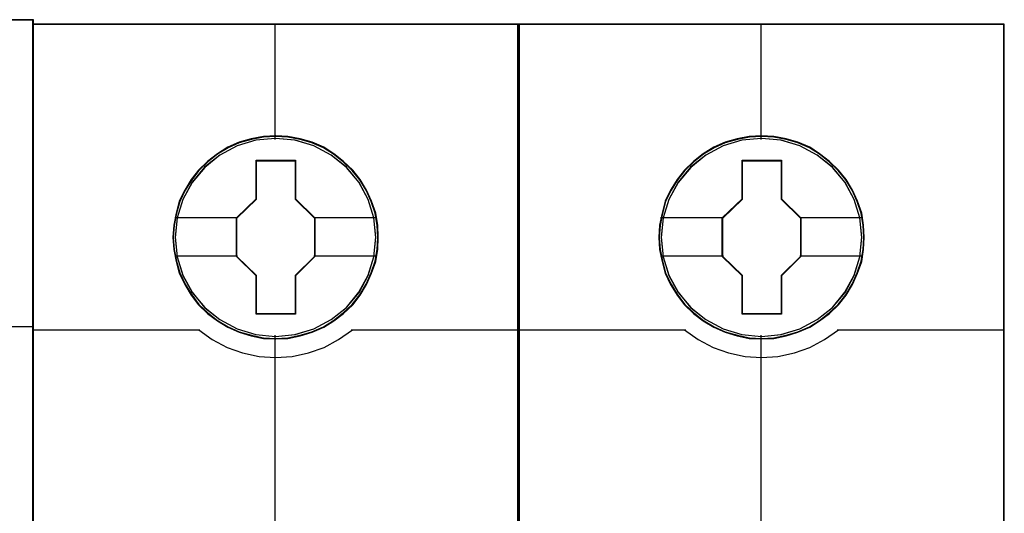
# Model space of a CAD drawing. Header units: millimetres. Extents: x -1290 to 1795, y -4192 to -1311.
# Tile 765 of 1056: x 1484.98 to 1492.27, y -2591.6 to -2587.95. Entities that reach past the tile are written whole.
import ezdxf

# ---------------------------------------------------------------- set-up
doc = ezdxf.new("R2010")
doc.units = ezdxf.units.MM
doc.layers.add('45', color=7, linetype='Continuous')
doc.layers.add('Aparatura', color=7, linetype='Continuous', lineweight=13)

# ---------------------------------------------------------------- blocks, each defined once
blk = doc.blocks.new('*U338')
at = {"layer": '45', "color": 7}
blk.add_lwpolyline([(432.463278, -233.600374), (360.44246, -233.600374), (360.44246, -315.623143), (432.463278, -315.623143), (432.463278, -233.600374)], close=True, dxfattribs=at)
at = {"layer": '45', "color": 139}
blk.add_lwpolyline([(432.463278, -233.600374), (360.44246, -233.600374), (360.44246, -315.623143), (432.463278, -315.623143), (432.463278, -233.600374)], close=True, dxfattribs=at)
at = {"layer": '45', "color": 59}
blk.add_lwpolyline([(432.441795, -233.621918), (360.463944, -233.621918), (360.463944, -315.601598), (432.441795, -315.601598), (432.441795, -233.621918)], close=True, dxfattribs=at)
at = {"layer": '45', "color": 139}
blk.add_lwpolyline([(426.247302, -244.957815), (432.463278, -244.957815)], dxfattribs=at)
blk = doc.blocks.new('*U339')
at = {"layer": '45', "color": 7}
for points in [[(450.405822, -233.760161), (432.432843, -233.760161), (432.432843, -315.4849), (450.405822, -315.4849), (450.405822, -233.760161)], [(445.222858, -241.660698), (445.20055, -241.209225), (445.128049, -240.757752), (444.971892, -240.322796), (444.787851, -239.904358), (444.553616, -239.513449), (444.274765, -239.166585), (443.940144, -238.847251), (443.572061, -238.566457), (443.203978, -238.324203), (442.768971, -238.137007), (442.333963, -238.010374), (441.876648, -237.922282), (441.424909, -237.900259), (440.967594, -237.922282), (440.521433, -238.010374), (440.069694, -238.137007), (439.656995, -238.324203), (439.266604, -238.566457), (438.904098, -238.847251), (438.5639, -239.166585), (438.30178, -239.513449), (438.056391, -239.904358), (437.855619, -240.322796), (437.738501, -240.757752), (437.649269, -241.209225), (437.615807, -241.660698), (437.649269, -242.106665), (437.738501, -242.547126), (437.855619, -242.982082), (438.056391, -243.395015), (438.30178, -243.79143), (438.5639, -244.149305), (438.904098, -244.468639), (439.266604, -244.749433), (439.656995, -244.980676), (440.069694, -245.167872), (440.521433, -245.30001), (440.967594, -245.393608), (441.424909, -245.415631), (441.876648, -245.393608), (442.333963, -245.30001), (442.768971, -245.167872), (443.203978, -244.980676), (443.572061, -244.749433), (443.940144, -244.468639), (444.274765, -244.149305), (444.553616, -243.79143), (444.787851, -243.395015), (444.971892, -242.982082), (445.128049, -242.547126), (445.20055, -242.106665), (445.222858, -241.660698)], [(445.222858, -241.660698), (445.20055, -241.209225), (445.128049, -240.757752), (444.971892, -240.322796), (444.787851, -239.904358), (444.553616, -239.513449), (444.274765, -239.166585), (443.940144, -238.847251), (443.572061, -238.566457), (443.203978, -238.324203), (442.768971, -238.137007), (442.333963, -238.010374), (441.876648, -237.922282), (441.424909, -237.900259), (440.967594, -237.922282), (440.521433, -238.010374), (440.069694, -238.137007), (439.656995, -238.324203), (439.266604, -238.566457), (438.904098, -238.847251), (438.5639, -239.166585), (438.30178, -239.513449), (438.056391, -239.904358), (437.855619, -240.322796), (437.738501, -240.757752), (437.649269, -241.209225), (437.615807, -241.660698), (437.649269, -242.106665), (437.738501, -242.547126), (437.855619, -242.982082), (438.056391, -243.395015), (438.30178, -243.79143), (438.5639, -244.149305), (438.904098, -244.468639), (439.266604, -244.749433), (439.656995, -244.980676), (440.069694, -245.167872), (440.521433, -245.30001), (440.967594, -245.393608), (441.424909, -245.415631), (441.876648, -245.393608), (442.333963, -245.30001), (442.768971, -245.167872), (443.203978, -244.980676), (443.572061, -244.749433), (443.940144, -244.468639), (444.274765, -244.149305), (444.553616, -243.79143), (444.787851, -243.395015), (444.971892, -242.982082), (445.128049, -242.547126), (445.20055, -242.106665), (445.222858, -241.660698)], [(440.704991, -238.80512), (442.155916, -238.80512), (442.155916, -240.232974), (442.875754, -240.938632), (442.875754, -242.366486), (442.155916, -243.08317), (442.155916, -244.499998), (440.704991, -244.499998), (440.704991, -243.08317), (439.968282, -242.366486), (439.968282, -240.938632), (440.704991, -240.232974), (440.704991, -238.80512)], [(440.704991, -238.80512), (442.155916, -238.80512), (442.155916, -238.80512), (442.155916, -240.232974), (442.155916, -240.232974), (442.875754, -240.938632), (442.875754, -240.938632), (442.875754, -242.366486), (442.875754, -242.366486), (442.155916, -243.08317), (442.155916, -243.08317), (442.155916, -244.499998), (442.155916, -244.499998), (440.704991, -244.499998), (440.704991, -244.499998), (440.704991, -243.08317), (440.704991, -243.08317), (439.968282, -242.366486), (439.968282, -242.366486), (439.968282, -240.938632), (439.968282, -240.938632), (440.704991, -240.232974), (440.704991, -240.232974), (440.704991, -238.80512), (440.704991, -238.80512)], [(440.713368, -238.823073), (442.145531, -238.823073), (442.145531, -240.241925), (442.856061, -240.943133), (442.856061, -242.361985), (442.145531, -243.074149), (442.145531, -244.482045), (440.713368, -244.482045), (440.713368, -243.074149), (439.986185, -242.361985), (439.986185, -240.943133), (440.713368, -240.241925), (440.713368, -238.823073)]]:
    blk.add_lwpolyline(points, close=True, dxfattribs=at)
at = {"layer": '45', "color": 139}
for points in [[(450.405822, -233.760161), (432.432843, -233.760161), (432.432843, -315.4849), (450.405822, -315.4849), (450.405822, -233.760161)], [(445.203165, -241.660683), (445.180967, -241.211583), (445.108824, -240.762483), (444.953439, -240.329813), (444.770307, -239.913574), (444.53723, -239.524719), (444.259757, -239.179679), (443.92679, -238.862023), (443.560526, -238.582704), (443.194262, -238.341724), (442.761405, -238.155511), (442.328548, -238.029544), (441.873492, -237.941915), (441.423987, -237.920008), (440.968932, -237.941915), (440.524975, -238.029544), (440.07547, -238.155511), (439.66481, -238.341724), (439.276348, -238.582704), (438.915634, -238.862023), (438.577117, -239.179679), (438.316293, -239.524719), (438.072117, -239.913574), (437.872337, -240.329813), (437.755798, -240.762483), (437.667007, -241.211583), (437.63371, -241.660683), (437.667007, -242.104307), (437.755798, -242.542453), (437.872337, -242.975123), (438.072117, -243.385885), (438.316293, -243.780217), (438.577117, -244.136211), (438.915634, -244.453867), (439.276348, -244.733186), (439.66481, -244.963213), (440.07547, -245.149425), (440.524975, -245.280869), (440.968932, -245.373975), (441.423987, -245.395882), (441.873492, -245.373975), (442.328548, -245.280869), (442.761405, -245.149425), (443.194262, -244.963213), (443.560526, -244.733186), (443.92679, -244.453867), (444.259757, -244.136211), (444.53723, -243.780217), (444.770307, -243.385885), (444.953439, -242.975123), (445.108824, -242.542453), (445.180967, -242.104307), (445.203165, -241.660683)], [(445.133342, -241.660638), (445.055251, -240.939347), (444.848868, -240.256599), (444.508614, -239.623404), (444.040067, -239.067295), (443.482273, -238.610293), (442.840811, -238.274425), (442.143569, -238.05969), (441.418437, -237.993617), (440.693306, -238.05969), (439.996064, -238.274425), (439.360179, -238.610293), (438.796808, -239.067295), (438.328261, -239.623404), (437.988007, -240.256599), (437.781623, -240.939347), (437.703532, -241.660638), (437.781623, -242.376423), (437.988007, -243.064677), (438.328261, -243.692366), (438.796808, -244.248475), (439.360179, -244.69997), (439.996064, -245.041345), (440.693306, -245.250574), (441.418437, -245.327659), (442.143569, -245.250574), (442.840811, -245.041345), (443.482273, -244.69997), (444.040067, -244.248475), (444.508614, -243.692366), (444.848868, -243.064677), (445.055251, -242.376423), (445.133342, -241.660638)], [(445.127971, -241.655192), (445.055454, -240.939395), (444.849059, -240.256636), (444.503208, -239.617925), (444.045791, -239.061806), (443.482389, -238.610304), (442.835312, -238.268924), (442.138031, -238.059691), (441.412859, -237.993617), (440.693265, -238.059691), (440.001563, -238.268924), (439.354486, -238.610304), (438.791083, -239.061806), (438.333667, -239.617925), (437.987816, -240.256636), (437.775842, -240.939395), (437.708903, -241.655192), (437.775842, -242.370988), (437.987816, -243.059254), (438.333667, -243.686953), (438.791083, -244.248578), (439.354486, -244.70008), (440.001563, -245.035954), (440.693265, -245.250693), (441.412859, -245.322273), (442.138031, -245.250693), (442.835312, -245.035954), (443.482389, -244.70008), (444.045791, -244.248578), (444.503208, -243.686953), (444.849059, -243.059254), (445.055454, -242.370988), (445.127971, -241.655192)]]:
    blk.add_lwpolyline(points, close=True, dxfattribs=at)
at = {"layer": '45', "color": 59}
blk.add_lwpolyline([(450.386128, -233.778115), (432.450746, -233.778115), (432.450746, -315.466946), (450.386128, -315.466946), (450.386128, -233.778115)], close=True, dxfattribs=at)
at = {"layer": '45', "color": 139}
for points in [[(441.393373, -233.760161), (441.393373, -238.036706)], [(432.432843, -245.081694), (438.613013, -245.081694)], [(438.575416, -245.081694), (439.07827, -245.439869), (439.625821, -245.729819), (440.201309, -245.928805), (440.810321, -246.065252), (441.413745, -246.105049), (442.028344, -246.065252), (442.637356, -245.928805), (443.212844, -245.729819), (443.749221, -245.439869), (444.263249, -245.081694)], [(444.223862, -245.081694), (450.405822, -245.081694)], [(441.393373, -245.277389), (441.393373, -252.501913)]]:
    blk.add_lwpolyline(points, dxfattribs=at)
at = {"layer": '45', "color": 7}
for points in [[(437.687419, -240.923643), (440.005878, -240.923643)], [(442.836367, -240.923643), (445.149455, -240.923643)], [(437.687419, -242.341977), (440.005878, -242.341977)], [(442.836367, -242.341977), (445.149455, -242.341977)]]:
    blk.add_lwpolyline(points, dxfattribs=at)
blk = doc.blocks.new('*U340')
at = {"layer": '45', "color": 7}
for points in [[(468.391333, -233.760161), (450.418354, -233.760161), (450.418354, -315.4849), (468.391333, -315.4849), (468.391333, -233.760161)], [(463.208369, -241.660698), (463.186061, -241.209225), (463.11356, -240.757752), (462.957403, -240.322796), (462.773362, -239.904358), (462.539127, -239.513449), (462.260276, -239.166585), (461.925655, -238.847251), (461.557572, -238.566457), (461.189489, -238.324203), (460.754482, -238.137007), (460.319474, -238.010374), (459.862159, -237.922282), (459.410421, -237.900259), (458.953105, -237.922282), (458.506944, -238.010374), (458.055205, -238.137007), (457.642506, -238.324203), (457.252115, -238.566457), (456.889609, -238.847251), (456.549411, -239.166585), (456.287291, -239.513449), (456.041902, -239.904358), (455.84113, -240.322796), (455.724012, -240.757752), (455.63478, -241.209225), (455.601318, -241.660698), (455.63478, -242.106665), (455.724012, -242.547126), (455.84113, -242.982082), (456.041902, -243.395015), (456.287291, -243.79143), (456.549411, -244.149305), (456.889609, -244.468639), (457.252115, -244.749433), (457.642506, -244.980676), (458.055205, -245.167872), (458.506944, -245.30001), (458.953105, -245.393608), (459.410421, -245.415631), (459.862159, -245.393608), (460.319474, -245.30001), (460.754482, -245.167872), (461.189489, -244.980676), (461.557572, -244.749433), (461.925655, -244.468639), (462.260276, -244.149305), (462.539127, -243.79143), (462.773362, -243.395015), (462.957403, -242.982082), (463.11356, -242.547126), (463.186061, -242.106665), (463.208369, -241.660698)], [(463.208369, -241.660698), (463.186061, -241.209225), (463.11356, -240.757752), (462.957403, -240.322796), (462.773362, -239.904358), (462.539127, -239.513449), (462.260276, -239.166585), (461.925655, -238.847251), (461.557572, -238.566457), (461.189489, -238.324203), (460.754482, -238.137007), (460.319474, -238.010374), (459.862159, -237.922282), (459.410421, -237.900259), (458.953105, -237.922282), (458.506944, -238.010374), (458.055205, -238.137007), (457.642506, -238.324203), (457.252115, -238.566457), (456.889609, -238.847251), (456.549411, -239.166585), (456.287291, -239.513449), (456.041902, -239.904358), (455.84113, -240.322796), (455.724012, -240.757752), (455.63478, -241.209225), (455.601318, -241.660698), (455.63478, -242.106665), (455.724012, -242.547126), (455.84113, -242.982082), (456.041902, -243.395015), (456.287291, -243.79143), (456.549411, -244.149305), (456.889609, -244.468639), (457.252115, -244.749433), (457.642506, -244.980676), (458.055205, -245.167872), (458.506944, -245.30001), (458.953105, -245.393608), (459.410421, -245.415631), (459.862159, -245.393608), (460.319474, -245.30001), (460.754482, -245.167872), (461.189489, -244.980676), (461.557572, -244.749433), (461.925655, -244.468639), (462.260276, -244.149305), (462.539127, -243.79143), (462.773362, -243.395015), (462.957403, -242.982082), (463.11356, -242.547126), (463.186061, -242.106665), (463.208369, -241.660698)], [(458.690502, -238.80512), (460.141427, -238.80512), (460.141427, -240.232974), (460.861265, -240.938632), (460.861265, -242.366486), (460.141427, -243.08317), (460.141427, -244.499998), (458.690502, -244.499998), (458.690502, -243.08317), (457.953793, -242.366486), (457.953793, -240.938632), (458.690502, -240.232974), (458.690502, -238.80512)], [(458.690502, -238.80512), (460.141427, -238.80512), (460.141427, -238.80512), (460.141427, -240.232974), (460.141427, -240.232974), (460.861265, -240.938632), (460.861265, -240.938632), (460.861265, -242.366486), (460.861265, -242.366486), (460.141427, -243.08317), (460.141427, -243.08317), (460.141427, -244.499998), (460.141427, -244.499998), (458.690502, -244.499998), (458.690502, -244.499998), (458.690502, -243.08317), (458.690502, -243.08317), (457.953793, -242.366486), (457.953793, -242.366486), (457.953793, -240.938632), (457.953793, -240.938632), (458.690502, -240.232974), (458.690502, -240.232974), (458.690502, -238.80512), (458.690502, -238.80512)], [(458.700669, -238.823073), (460.132832, -238.823073), (460.132832, -240.241925), (460.843362, -240.943133), (460.843362, -242.361985), (460.132832, -243.074149), (460.132832, -244.482045), (458.700669, -244.482045), (458.700669, -243.074149), (457.973486, -242.361985), (457.973486, -240.943133), (458.700669, -240.241925), (458.700669, -238.823073)]]:
    blk.add_lwpolyline(points, close=True, dxfattribs=at)
at = {"layer": '45', "color": 139}
for points in [[(468.391333, -233.760161), (450.418354, -233.760161), (450.418354, -315.4849), (468.391333, -315.4849), (468.391333, -233.760161)], [(463.190466, -241.660683), (463.168263, -241.211583), (463.096103, -240.762483), (462.940681, -240.329813), (462.757506, -239.913574), (462.524374, -239.524719), (462.246836, -239.179679), (461.91379, -238.862023), (461.547439, -238.582704), (461.181089, -238.341724), (460.748129, -238.155511), (460.315169, -238.029544), (459.860006, -237.941915), (459.410394, -237.920008), (458.955231, -237.941915), (458.51117, -238.029544), (458.061558, -238.155511), (457.650801, -238.341724), (457.262248, -238.582704), (456.901448, -238.862023), (456.562851, -239.179679), (456.301965, -239.524719), (456.057732, -239.913574), (455.857904, -240.329813), (455.741338, -240.762483), (455.652526, -241.211583), (455.619221, -241.660683), (455.652526, -242.104307), (455.741338, -242.542453), (455.857904, -242.975123), (456.057732, -243.385885), (456.301965, -243.780217), (456.562851, -244.136211), (456.901448, -244.453867), (457.262248, -244.733186), (457.650801, -244.963213), (458.061558, -245.149425), (458.51117, -245.280869), (458.955231, -245.373975), (459.410394, -245.395882), (459.860006, -245.373975), (460.315169, -245.280869), (460.748129, -245.149425), (461.181089, -244.963213), (461.547439, -244.733186), (461.91379, -244.453867), (462.246836, -244.136211), (462.524374, -243.780217), (462.757506, -243.385885), (462.940681, -242.975123), (463.096103, -242.542453), (463.168263, -242.104307), (463.190466, -241.660683)], [(463.120644, -241.660638), (463.042553, -240.939347), (462.836169, -240.256599), (462.495915, -239.623404), (462.027368, -239.067295), (461.469575, -238.610293), (460.828112, -238.274425), (460.13087, -238.05969), (459.405739, -237.993617), (458.680607, -238.05969), (457.983365, -238.274425), (457.347481, -238.610293), (456.784109, -239.067295), (456.315562, -239.623404), (455.975308, -240.256599), (455.768925, -240.939347), (455.690834, -241.660638), (455.768925, -242.376423), (455.975308, -243.064677), (456.315562, -243.692366), (456.784109, -244.248475), (457.347481, -244.69997), (457.983365, -245.041345), (458.680607, -245.250574), (459.405739, -245.327659), (460.13087, -245.250574), (460.828112, -245.041345), (461.469575, -244.69997), (462.027368, -244.248475), (462.495915, -243.692366), (462.836169, -243.064677), (463.042553, -242.376423), (463.120644, -241.660638)], [(463.115273, -241.655192), (463.042756, -240.939395), (462.83636, -240.256636), (462.490509, -239.617925), (462.033093, -239.061806), (461.46969, -238.610304), (460.822613, -238.268924), (460.125332, -238.059691), (459.40016, -237.993617), (458.680567, -238.059691), (457.988864, -238.268924), (457.341787, -238.610304), (456.778384, -239.061806), (456.320968, -239.617925), (455.975117, -240.256636), (455.763144, -240.939395), (455.696205, -241.655192), (455.763144, -242.370988), (455.975117, -243.059254), (456.320968, -243.686953), (456.778384, -244.248578), (457.341787, -244.70008), (457.988864, -245.035954), (458.680567, -245.250693), (459.40016, -245.322273), (460.125332, -245.250693), (460.822613, -245.035954), (461.46969, -244.70008), (462.033093, -244.248578), (462.490509, -243.686953), (462.83636, -243.059254), (463.042756, -242.370988), (463.115273, -241.655192)]]:
    blk.add_lwpolyline(points, close=True, dxfattribs=at)
at = {"layer": '45', "color": 59}
blk.add_lwpolyline([(468.37343, -233.778115), (450.436257, -233.778115), (450.436257, -315.466946), (468.37343, -315.466946), (468.37343, -233.778115)], close=True, dxfattribs=at)
at = {"layer": '45', "color": 139}
for points in [[(459.380674, -233.760161), (459.380674, -238.036706)], [(450.418354, -245.081694), (456.600314, -245.081694)], [(456.560927, -245.081694), (457.063781, -245.439869), (457.611332, -245.729819), (458.18682, -245.928805), (458.795832, -246.065252), (459.399256, -246.105049), (460.013855, -246.065252), (460.622867, -245.928805), (461.198355, -245.729819), (461.734732, -245.439869), (462.24876, -245.081694)], [(462.209373, -245.081694), (468.391333, -245.081694)], [(459.380674, -245.277389), (459.380674, -252.501913)]]:
    blk.add_lwpolyline(points, dxfattribs=at)
at = {"layer": '45', "color": 7}
for points in [[(455.672931, -240.923643), (457.99318, -240.923643)], [(460.823669, -240.923643), (463.136756, -240.923643)], [(455.672931, -242.341977), (457.99318, -242.341977)], [(460.823669, -242.341977), (463.136756, -242.341977)]]:
    blk.add_lwpolyline(points, dxfattribs=at)

msp = doc.modelspace()

# ---------------------------------------------------------------- block references
at = {"layer": 'Aparatura', "color": 7, "lineweight": 13, "xscale": 0.2, "yscale": 0.2, "zscale": 0.2}
for name in ['*U338', '*U339', '*U340']:
    msp.add_blockref(name, (1398.5901, -2541.227), dxfattribs=at)

doc.saveas('drawing.dxf')
